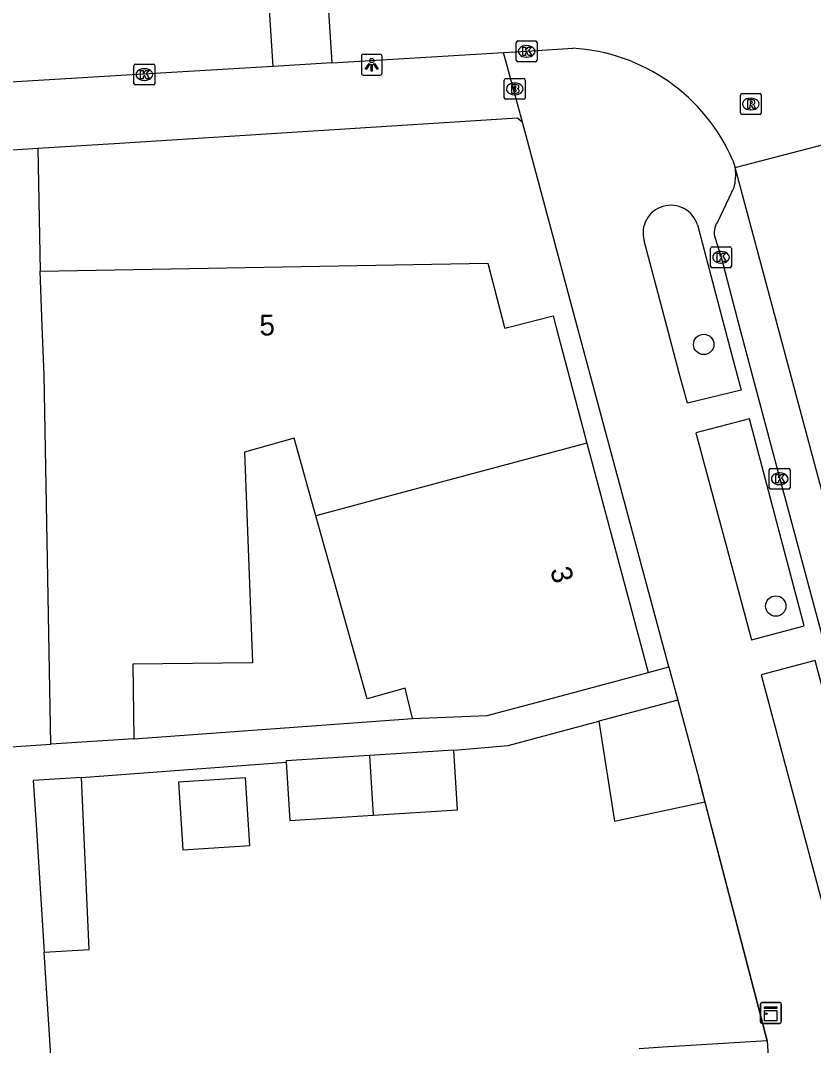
# Model space of a CAD drawing. Extents: x 159053 to 160041, y 380450 to 381422.
# Drawn here: x 159742.01 to 159780.1, y 381215.45 to 381264.68 of the extents above; entities that cross this region are included whole.
import ezdxf

# ---------------------------------------------------------------- set-up
doc = ezdxf.new("R2010")
doc.units = 0
for name, color, linetype in [('IMGEO_Boom', 7, 'Continuous'), ('IMGEO_Brandkraan', 7, 'Continuous'), ('IMGEO_Kast', 7, 'Continuous'), ('IMGEO_Kolk', 7, 'Continuous'), ('IMGEO_Lichtpunt', 7, 'Continuous'), ('IMGEO_Muur', 7, 'Continuous'), ('IMGEO_Pand', 7, 'Continuous'), ('IMGEO_Pand_nummerreeks', 7, 'Continuous'), ('IMGEO_Rijbaan_lokaal_open', 7, 'Continuous'), ('IMGEO_Rioolput', 7, 'Continuous'), ('IMGEO_Voetpad_open', 7, 'Continuous')]:
    doc.layers.add(name, color=color, linetype=linetype)

msp = doc.modelspace()

# ---------------------------------------------------------------- linework, layer by layer
at = {"layer": 'IMGEO_Boom'}
for centre in [(159774.828, 381249.12), (159778.29, 381236.555)]:
    msp.add_circle(centre, 0.489, dxfattribs=at)
at = {"layer": 'IMGEO_Brandkraan'}
for p, q in [((159765.326, 381261.89), (159766.178, 381261.89)), ((159765.251, 381260.964), (159765.251, 381261.816)), ((159765.739, 381261.67), (159765.764, 381261.67)), ((159766.252, 381261.816), (159766.252, 381260.964)), ((159766.178, 381260.89), (159765.326, 381260.89)), ((159765.762, 381261.11), (159765.737, 381261.11))]:
    msp.add_line(p, q, dxfattribs=at)
for points in [[(159765.326, 381261.89), (159766.178, 381261.89)], [(159765.251, 381260.964), (159765.251, 381261.816)], [(159765.599, 381261.59), (159765.599, 381261.19), (159765.812, 381261.19)], [(159765.83, 381261.59), (159765.599, 381261.59)], [(159765.778, 381261.509), (159765.724, 381261.509), (159765.724, 381261.433)], [(159765.724, 381261.433), (159765.777, 381261.433)], [(159765.786, 381261.357), (159765.724, 381261.357), (159765.724, 381261.276)], [(159766.252, 381261.816), (159766.252, 381260.964)], [(159766.178, 381260.89), (159765.326, 381260.89)], [(159765.724, 381261.276), (159765.786, 381261.276)]]:
    msp.add_lwpolyline(points, dxfattribs=at)
for centre, radius, start, end in [((159765.328, 381261.814), 0.0765, 91.552, 178.448), ((159765.328, 381261.814), 0.0765, 91.552, 178.448), ((159766.176, 381261.814), 0.0765, 1.552, 88.448), ((159766.176, 381261.814), 0.0765, 1.552, 88.448), ((159765.779, 381261.471), 0.0379, 267.8285, 90.9355), ((159765.787, 381261.316), 0.0404, 269.8759, 90.5077), ((159765.834, 381261.445), 0.145, 59.4692, 91.5367), ((159765.859, 381261.492), 0.0922, 285.5137, 58.1501), ((159765.864, 381261.3), 0.105, 301.3115, 78.989), ((159765.328, 381260.966), 0.0765, 181.552, 268.448), ((159765.328, 381260.966), 0.0765, 181.552, 268.448), ((159765.818, 381261.441), 0.251, 268.6676, 293.5347), ((159766.176, 381260.966), 0.0765, 271.552, 358.448), ((159766.176, 381260.966), 0.0765, 271.552, 358.448)]:
    msp.add_arc(centre, radius, start, end, dxfattribs=at)
for centre, major_axis, ratio, start_param, end_param in [((159765.738, 381261.39), (-0.387, 0.002), 0.722429, 4.712389, 7.853982), ((159765.763, 381261.39), (-0.39, 0.002), 0.717154, 1.570796, 4.712389)]:
    msp.add_ellipse(centre, major_axis=major_axis, ratio=ratio, start_param=start_param, end_param=end_param, dxfattribs=at)
at = {"layer": 'IMGEO_Kast'}
for p, q in [((159777.553, 381216.589), (159777.553, 381217.43)), ((159777.553, 381217.43), (159777.553, 381216.589)), ((159777.628, 381217.514), (159778.469, 381217.514)), ((159778.469, 381217.514), (159777.628, 381217.514)), ((159778.553, 381217.439), (159778.553, 381216.598)), ((159778.553, 381216.598), (159778.553, 381217.439)), ((159778.478, 381216.514), (159777.637, 381216.514)), ((159777.637, 381216.514), (159778.478, 381216.514))]:
    msp.add_line(p, q, dxfattribs=at)
for points in [[(159777.748, 381217.304), (159778.348, 381217.304), (159778.348, 381217.219), (159777.748, 381217.219), (159777.748, 381217.304)], [(159777.748, 381217.129), (159778.348, 381217.129), (159778.348, 381216.64), (159777.748, 381216.64), (159777.748, 381217.129)]]:
    msp.add_lwpolyline(points, dxfattribs=at)
msp.add_circle((159777.832, 381216.978), 0.0377, dxfattribs=at)
for centre, start, end in [((159777.631, 381217.436), 92.4484, 184.2845), ((159777.631, 381217.436), 92.4484, 184.2845), ((159778.475, 381217.436), 2.4484, 94.2845), ((159778.475, 381217.436), 2.4484, 94.2845), ((159777.631, 381216.592), 182.4484, 274.2845), ((159777.631, 381216.592), 182.4484, 274.2845), ((159778.475, 381216.592), 272.4484, 4.2845), ((159778.475, 381216.592), 272.4484, 4.2845)]:
    msp.add_arc(centre, 0.0779, start, end, dxfattribs=at)
at = {"layer": 'IMGEO_Kolk'}
for p, q in [((159765.823, 381262.767), (159765.823, 381263.619)), ((159765.898, 381263.693), (159766.75, 381263.693)), ((159766.311, 381263.473), (159766.336, 381263.473)), ((159766.824, 381263.619), (159766.824, 381262.767)), ((159766.334, 381262.913), (159766.309, 381262.913)), ((159747.462, 381261.653), (159747.462, 381262.505)), ((159747.537, 381262.579), (159748.389, 381262.579)), ((159747.95, 381262.359), (159747.975, 381262.359)), ((159748.463, 381262.505), (159748.463, 381261.653)), ((159766.75, 381262.693), (159765.898, 381262.693)), ((159748.389, 381261.579), (159747.537, 381261.579)), ((159747.973, 381261.799), (159747.948, 381261.799)), ((159775.16, 381252.878), (159775.16, 381253.73)), ((159775.235, 381253.804), (159776.087, 381253.804)), ((159775.648, 381253.584), (159775.673, 381253.584)), ((159776.161, 381253.73), (159776.161, 381252.878)), ((159775.671, 381253.024), (159775.646, 381253.024)), ((159776.087, 381252.804), (159775.235, 381252.804)), ((159778.052, 381243.165), (159778.904, 381243.165)), ((159777.977, 381242.239), (159777.977, 381243.091)), ((159778.465, 381242.945), (159778.49, 381242.945)), ((159778.978, 381243.091), (159778.978, 381242.239)), ((159778.904, 381242.165), (159778.052, 381242.165)), ((159778.488, 381242.385), (159778.463, 381242.385))]:
    msp.add_line(p, q, dxfattribs=at)
for points in [[(159765.823, 381262.767), (159765.823, 381263.619)], [(159765.898, 381263.693), (159766.75, 381263.693)], [(159766.144, 381263.393), (159766.267, 381263.393), (159766.267, 381263.242), (159766.397, 381263.393), (159766.561, 381263.393), (159766.415, 381263.242), (159766.568, 381262.993), (159766.416, 381262.993), (159766.331, 381263.157), (159766.267, 381263.09), (159766.267, 381262.993), (159766.144, 381262.993), (159766.144, 381263.393)], [(159766.824, 381263.619), (159766.824, 381262.767)], [(159747.462, 381261.653), (159747.462, 381262.505)], [(159747.537, 381262.579), (159748.389, 381262.579)], [(159748.463, 381262.505), (159748.463, 381261.653)], [(159766.75, 381262.693), (159765.898, 381262.693)], [(159747.783, 381262.279), (159747.906, 381262.279), (159747.906, 381262.128), (159748.036, 381262.279), (159748.2, 381262.279), (159748.054, 381262.128), (159748.207, 381261.879), (159748.055, 381261.879), (159747.97, 381262.043), (159747.906, 381261.976), (159747.906, 381261.879), (159747.783, 381261.879), (159747.783, 381262.279)], [(159748.389, 381261.579), (159747.537, 381261.579)], [(159775.16, 381252.878), (159775.16, 381253.73)], [(159775.235, 381253.804), (159776.087, 381253.804)], [(159775.481, 381253.504), (159775.604, 381253.504), (159775.604, 381253.353), (159775.734, 381253.504), (159775.898, 381253.504), (159775.752, 381253.353), (159775.905, 381253.104), (159775.753, 381253.104), (159775.668, 381253.268), (159775.604, 381253.201), (159775.604, 381253.104), (159775.481, 381253.104), (159775.481, 381253.504)], [(159776.161, 381253.73), (159776.161, 381252.878)], [(159776.087, 381252.804), (159775.235, 381252.804)], [(159778.052, 381243.165), (159778.904, 381243.165)], [(159777.977, 381242.239), (159777.977, 381243.091)], [(159778.298, 381242.865), (159778.421, 381242.865), (159778.421, 381242.714), (159778.551, 381242.865), (159778.715, 381242.865), (159778.569, 381242.714), (159778.722, 381242.465), (159778.57, 381242.465), (159778.485, 381242.629), (159778.421, 381242.562), (159778.421, 381242.465), (159778.298, 381242.465), (159778.298, 381242.865)], [(159778.978, 381243.091), (159778.978, 381242.239)], [(159778.904, 381242.165), (159778.052, 381242.165)]]:
    msp.add_lwpolyline(points, dxfattribs=at)
for centre, start, end in [((159765.9, 381263.617), 91.552, 178.448), ((159765.9, 381263.617), 91.552, 178.448), ((159766.748, 381263.617), 1.552, 88.448), ((159766.748, 381263.617), 1.552, 88.448), ((159747.539, 381262.503), 91.552, 178.448), ((159747.539, 381262.503), 91.552, 178.448), ((159748.387, 381262.503), 1.552, 88.448), ((159748.387, 381262.503), 1.552, 88.448), ((159765.9, 381262.769), 181.552, 268.448), ((159765.9, 381262.769), 181.552, 268.448), ((159766.748, 381262.769), 271.552, 358.448), ((159766.748, 381262.769), 271.552, 358.448), ((159747.539, 381261.655), 181.552, 268.448), ((159747.539, 381261.655), 181.552, 268.448), ((159748.387, 381261.655), 271.552, 358.448), ((159748.387, 381261.655), 271.552, 358.448), ((159775.237, 381253.728), 91.552, 178.448), ((159775.237, 381253.728), 91.552, 178.448), ((159776.085, 381253.728), 1.552, 88.448), ((159776.085, 381253.728), 1.552, 88.448), ((159775.237, 381252.88), 181.552, 268.448), ((159775.237, 381252.88), 181.552, 268.448), ((159776.085, 381252.88), 271.552, 358.448), ((159776.085, 381252.88), 271.552, 358.448), ((159778.054, 381243.089), 91.552, 178.448), ((159778.054, 381243.089), 91.552, 178.448), ((159778.902, 381243.089), 1.552, 88.448), ((159778.902, 381243.089), 1.552, 88.448), ((159778.054, 381242.241), 181.552, 268.448), ((159778.054, 381242.241), 181.552, 268.448), ((159778.902, 381242.241), 271.552, 358.448), ((159778.902, 381242.241), 271.552, 358.448)]:
    msp.add_arc(centre, 0.0765, start, end, dxfattribs=at)
for centre, major_axis, ratio, start_param, end_param in [((159766.31, 381263.193), (-0.387, 0.002), 0.722429, 4.712389, 7.853982), ((159766.335, 381263.193), (-0.39, 0.002), 0.717154, 1.570796, 4.712389), ((159747.949, 381262.079), (-0.387, 0.002), 0.722429, 4.712389, 7.853982), ((159747.974, 381262.079), (-0.39, 0.002), 0.717154, 1.570796, 4.712389), ((159775.647, 381253.304), (-0.387, 0.002), 0.722429, 4.712389, 7.853982), ((159775.672, 381253.304), (-0.39, 0.002), 0.717154, 1.570796, 4.712389), ((159778.464, 381242.665), (-0.387, 0.002), 0.722429, 4.712389, 7.853982), ((159778.489, 381242.665), (-0.39, 0.002), 0.717154, 1.570796, 4.712389)]:
    msp.add_ellipse(centre, major_axis=major_axis, ratio=ratio, start_param=start_param, end_param=end_param, dxfattribs=at)
at = {"layer": 'IMGEO_Lichtpunt'}
for p, q in [((159758.385, 381262.954), (159758.385, 381262.147)), ((159758.385, 381262.954), (159758.385, 381262.147)), ((159759.287, 381263.049), (159758.479, 381263.049)), ((159759.287, 381263.049), (159758.479, 381263.049)), ((159759.381, 381262.147), (159759.381, 381262.954)), ((159759.381, 381262.147), (159759.381, 381262.954)), ((159758.479, 381262.053), (159759.287, 381262.053)), ((159758.479, 381262.053), (159759.287, 381262.053))]:
    msp.add_line(p, q, dxfattribs=at)
for points in [[(159758.759, 381262.618), (159758.798, 381262.59), (159758.61, 381262.328), (159758.572, 381262.355), (159758.759, 381262.618)], [(159758.861, 381262.57), (159758.908, 381262.57), (159758.908, 381262.248), (159758.861, 381262.248), (159758.861, 381262.57)], [(159758.971, 381262.59), (159759.009, 381262.617), (159759.196, 381262.355), (159759.157, 381262.327), (159758.971, 381262.59)]]:
    msp.add_lwpolyline(points, dxfattribs=at)
msp.add_circle((159758.884, 381262.752), 0.0994, dxfattribs=at)
for centre, start, end in [((159758.479, 381262.954), 90, 180), ((159758.479, 381262.954), 90, 180), ((159759.287, 381262.954), 0, 90), ((159759.287, 381262.954), 0, 90), ((159758.479, 381262.147), 180, 270), ((159758.479, 381262.147), 180, 270), ((159759.287, 381262.147), 270, 0), ((159759.287, 381262.147), 270, 360)]:
    msp.add_arc(centre, 0.0946, start, end, dxfattribs=at)
at = {"layer": 'IMGEO_Muur'}
msp.add_lwpolyline([(159777.878, 381215.68), (159774.604, 381228.227)], dxfattribs=at)
at = {"layer": 'IMGEO_Pand'}
for points in [[(159742.961, 381252.632), (159764.465, 381253.021), (159765.246, 381250), (159765.271, 381249.903), (159765.653, 381250), (159767.594, 381250.493), (159767.725, 381250), (159769.222, 381244.38)], [(159743.469, 381229.918), (159743.147, 381247.635), (159743.059, 381250), (159742.961, 381252.632)], [(159756.192, 381240.894), (159755.149, 381244.614), (159752.772, 381243.947), (159753.148, 381233.82), (159747.415, 381233.767), (159747.461, 381230.175)], [(159769.222, 381244.38), (159761.911, 381242.424), (159756.192, 381240.894)], [(159769.222, 381244.38), (159772.156, 381233.368)], [(159760.846, 381231.152), (159760.489, 381232.609), (159758.66, 381232.097), (159756.192, 381240.894)], [(159760.846, 381231.152), (159764.43, 381231.29), (159767.328, 381232.069), (159772.156, 381233.368)], [(159773.579, 381232.039), (159769.799, 381231.022)], [(159773.579, 381232.039), (159774.604, 381228.227), (159774.884, 381227.153)], [(159769.799, 381231.022), (159770.542, 381226.218), (159774.884, 381227.153)], [(159747.461, 381230.175), (159743.469, 381229.918)], [(159758.777, 381229.372), (159754.773, 381229.117), (159754.777, 381229.06)], [(159762.822, 381229.63), (159758.777, 381229.372)], [(159758.777, 381229.372), (159758.958, 381226.515)], [(159758.958, 381226.515), (159763.004, 381226.773), (159762.822, 381229.63)], [(159754.777, 381229.06), (159754.955, 381226.26), (159758.958, 381226.515)], [(159744.944, 381228.319), (159742.624, 381228.172), (159742.743, 381226.298), (159743.149, 381219.928)], [(159743.149, 381219.928), (159745.303, 381220.056), (159744.944, 381228.319)], [(159749.811, 381224.851), (159753.032, 381225.056), (159752.826, 381228.304), (159749.604, 381228.099), (159749.811, 381224.851)], [(159777.878, 381215.68), (159772.889, 381215.362), (159771.725, 381215.288)], [(159777.878, 381215.68), (159778.352, 381208.246)]]:
    msp.add_lwpolyline(points, dxfattribs=at)
at = {"layer": 'IMGEO_Rijbaan_lokaal_open'}
for points in [[(159756.507, 381269.861), (159756.974, 381262.641)], [(159754.15, 381262.471), (159753.683, 381269.679)], [(159765.21, 381263.137), (159766.325, 381263.195), (159768.537, 381263.343)], [(159756.974, 381262.641), (159765.21, 381263.137)], [(159754.15, 381262.471), (159747.111, 381262.047), (159737.83, 381261.488), (159690.455, 381258.636)], [(159756.974, 381262.641), (159754.15, 381262.471)], [(159776.336, 381257.623), (159782.183, 381259.13)], [(159776.228, 381257.951), (159776.336, 381257.623)], [(159782.347, 381235.234), (159776.336, 381257.623)]]:
    msp.add_lwpolyline(points, dxfattribs=at)
msp.add_arc((159768.018, 381254.422), 8.936, 23.2618, 86.6712, dxfattribs=at)
at = {"layer": 'IMGEO_Rioolput'}
for p, q in [((159776.593, 381260.238), (159776.593, 381261.09)), ((159776.668, 381261.164), (159777.52, 381261.164)), ((159777.081, 381260.944), (159777.106, 381260.944)), ((159777.594, 381261.09), (159777.594, 381260.238)), ((159777.104, 381260.384), (159777.079, 381260.384)), ((159777.52, 381260.164), (159776.668, 381260.164))]:
    msp.add_line(p, q, dxfattribs=at)
for points in [[(159776.593, 381260.238), (159776.593, 381261.09)], [(159776.668, 381261.164), (159777.52, 381261.164)], [(159777.182, 381260.862), (159776.93, 381260.864), (159776.93, 381260.464)], [(159777.594, 381261.09), (159777.594, 381260.238)], [(159776.93, 381260.464), (159777.054, 381260.464), (159777.054, 381260.626), (159777.065, 381260.626)], [(159777.108, 381260.783), (159777.054, 381260.783), (159777.054, 381260.702)], [(159777.054, 381260.702), (159777.106, 381260.702)], [(159777.112, 381260.597), (159777.183, 381260.464), (159777.323, 381260.464), (159777.258, 381260.59)], [(159777.52, 381260.164), (159776.668, 381260.164)]]:
    msp.add_lwpolyline(points, dxfattribs=at)
for centre, radius, start, end in [((159776.67, 381261.088), 0.0765, 91.552, 178.448), ((159776.67, 381261.088), 0.0765, 91.552, 178.448), ((159777.181, 381260.752), 0.109, 350.3612, 89.416), ((159777.518, 381261.088), 0.0765, 1.552, 88.448), ((159777.518, 381261.088), 0.0765, 1.552, 88.448), ((159777.064, 381260.573), 0.0533, 26.0293, 88.6989), ((159777.09, 381260.891), 0.19, 274.7715, 282.9687), ((159777.114, 381260.687), 0.0964, 77.0061, 93.1865), ((159777.128, 381260.744), 0.0378, 276.6634, 79.6772), ((159777.179, 381260.752), 0.112, 277.5842, 350.9817), ((159777.163, 381260.537), 0.108, 29.5134, 73.7905), ((159776.67, 381260.24), 0.0765, 181.552, 268.448), ((159776.67, 381260.24), 0.0765, 181.552, 268.448), ((159777.518, 381260.24), 0.0765, 271.552, 358.448), ((159777.518, 381260.24), 0.0765, 271.552, 358.448)]:
    msp.add_arc(centre, radius, start, end, dxfattribs=at)
for centre, major_axis, ratio, start_param, end_param in [((159777.08, 381260.664), (-0.387, 0.002), 0.722429, 4.712389, 7.853982), ((159777.105, 381260.664), (-0.39, 0.002), 0.717154, 1.570796, 4.712389)]:
    msp.add_ellipse(centre, major_axis=major_axis, ratio=ratio, start_param=start_param, end_param=end_param, dxfattribs=at)
at = {"layer": 'IMGEO_Voetpad_open'}
for points in [[(159766.119, 381259.795), (159765.21, 381263.137)], [(159742.852, 381258.543), (159746.765, 381258.79), (159765.881, 381259.997), (159766.119, 381259.795)], [(159773.15, 381233.635), (159768.751, 381250), (159766.119, 381259.795)], [(159741.621, 381258.465), (159742.852, 381258.543)], [(159742.852, 381258.543), (159742.961, 381252.632)], [(159776.336, 381257.623), (159776.356, 381257.154)], [(159776.169, 381256.412), (159775.484, 381254.992)], [(159774.53, 381254.856), (159775.817, 381250), (159776.249, 381248.369), (159776.634, 381246.919), (159774.043, 381246.291)], [(159774.043, 381246.291), (159773.657, 381247.741), (159773.055, 381250), (159771.964, 381254.098)], [(159775.381, 381254.221), (159775.662, 381253.304), (159776.537, 381250), (159778.479, 381242.665), (159780.61, 381234.745)], [(159777.027, 381245.538), (159774.447, 381244.874), (159776.083, 381238.801), (159777.124, 381234.939), (159779.66, 381235.608), (159778.635, 381239.474), (159777.027, 381245.538)], [(159780.186, 381233.944), (159777.581, 381233.255), (159781.17, 381219.829), (159783.752, 381220.501), (159780.186, 381233.944)], [(159772.156, 381233.368), (159773.15, 381233.635)], [(159773.15, 381233.635), (159773.153, 381233.623), (159773.579, 381232.039)], [(159747.461, 381230.175), (159760.846, 381231.152)], [(159762.822, 381229.63), (159765.443, 381229.86), (159769.799, 381231.022)], [(159718.913, 381228.272), (159743.469, 381229.918)], [(159744.944, 381228.319), (159754.777, 381229.06)], [(159774.884, 381227.153), (159777.878, 381215.68)], [(159743.464, 381214.976), (159743.149, 381219.928)]]:
    msp.add_lwpolyline(points, dxfattribs=at)
for centre, radius, start, end in [((159774.9, 381257.126), 1.456, 330.6176, 1.092), ((159773.251, 381254.464), 1.338, 17.0427, 195.8718), ((159776.198, 381254.504), 0.865, 145.6759, 199.1056)]:
    msp.add_arc(centre, radius, start, end, dxfattribs=at)

# ---------------------------------------------------------------- texts
at = {"layer": 'IMGEO_Pand_nummerreeks'}
for s, rotation, p in [('5', 1.0363, (159753.497, 381249.543)), ('3', 284.9179, (159767.448, 381238.295))]:
    msp.add_text(s, height=1, rotation=rotation, dxfattribs=at).set_placement(p)

doc.saveas('drawing.dxf')
